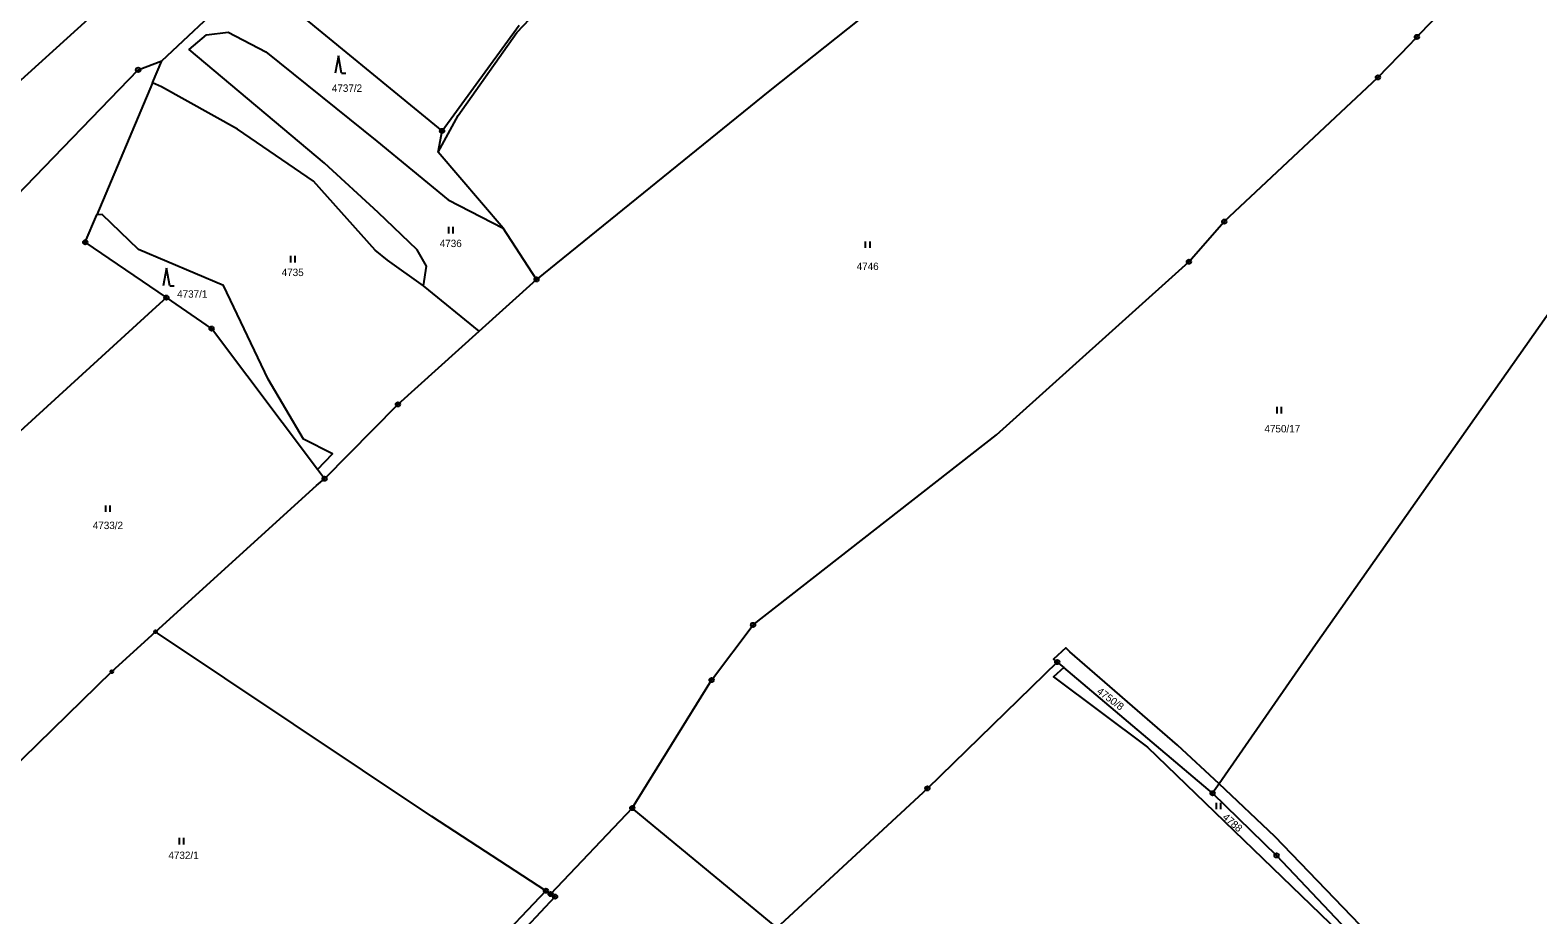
# Model space of a CAD drawing. Extents: x -644096 to -634268, y -1141430 to -1133463.
# Drawn here: x -638100.7 to -637753.9, y -1137978.7 to -1137775.3 of the extents above; entities that cross this region are included whole.
import ezdxf

# ---------------------------------------------------------------- set-up
doc = ezdxf.new("R2010")
doc.units = 0
for name, color, linetype in [('_CIVIL_CONSTRUCTION', 7, 'Continuous'), ('spodek_zarez', 7, 'Continuous'), ('svrsek_osa_sjezdy', 7, 'Continuous'), ('svrsek_osa_terminal_VRT', 7, 'Continuous'), ('svrsek_osa_VRT', 7, 'Continuous'), ('terminal_VRT', 7, 'Continuous')]:
    doc.layers.add(name, color=color, linetype=linetype)

msp = doc.modelspace()

# ---------------------------------------------------------------- linework, layer by layer
at = {"layer": '_CIVIL_CONSTRUCTION'}
for centre, radius in [((-637781.73, -1137776.83), 0.5), ((-637781.73, -1137776.83), 0.0303), ((-638075.82, -1137784.41), 0.5), ((-638075.82, -1137784.41), 0.0303), ((-637790.69, -1137786.16), 0.5), ((-637790.69, -1137786.16), 0.0303), ((-638005.92, -1137798.45), 0.5), ((-638005.92, -1137798.45), 0.0303), ((-637826.05, -1137819.3), 0.5), ((-637826.05, -1137819.3), 0.0303), ((-638087.98, -1137824.05), 0.5), ((-638087.98, -1137824.05), 0.0303), ((-637834.15, -1137828.52), 0.5), ((-637834.15, -1137828.52), 0.0303), ((-637984.19, -1137832.58), 0.5), ((-637984.19, -1137832.58), 0.0303), ((-638069.32, -1137836.76), 0.5), ((-638069.32, -1137836.76), 0.0303), ((-638058.94, -1137843.9), 0.5), ((-638058.94, -1137843.9), 0.0303), ((-638016.08, -1137861.32), 0.5), ((-638016.08, -1137861.32), 0.0303), ((-638032.93, -1137878.42), 0.5), ((-638032.93, -1137878.42), 0.0303), ((-638071.84, -1137913.57), 0.335), ((-638071.84, -1137913.57), 0.0203), ((-637934.39, -1137912), 0.5), ((-637934.39, -1137912), 0.0303), ((-637864.44, -1137920.56), 0.5), ((-637864.44, -1137920.56), 0.0303), ((-638081.9, -1137922.74), 0.335), ((-638081.9, -1137922.74), 0.0203), ((-637943.93, -1137924.69), 0.5), ((-637943.93, -1137924.69), 0.0303), ((-637894.32, -1137949.59), 0.5), ((-637894.32, -1137949.59), 0.0303), ((-637828.73, -1137950.71), 0.5), ((-637828.73, -1137950.71), 0.0303), ((-637962.18, -1137954.12), 0.5), ((-637962.18, -1137954.12), 0.0303), ((-637814.02, -1137965.01), 0.5), ((-637814.02, -1137965.01), 0.0303), ((-637982.05, -1137973.12), 0.5), ((-637982.05, -1137973.12), 0.0303), ((-637980.97, -1137973.89), 0.5), ((-637980.97, -1137973.89), 0.0303), ((-637979.93, -1137974.46), 0.5), ((-637979.93, -1137974.46), 0.0303)]:
    msp.add_circle(centre, radius, dxfattribs=at)
at = {"layer": 'spodek_zarez'}
msp.add_circle((-638683.07, -1137056.85), 1378.08, dxfattribs=at)
at = {"layer": 'svrsek_osa_sjezdy'}
for p, q in [((-638029.78, -1137781.16), (-638030.53, -1137785.16)), ((-638029.03, -1137785.16), (-638029.78, -1137781.16)), ((-638029.03, -1137785.16), (-638028.03, -1137785.16)), ((-638004.35, -1137822.03), (-638004.35, -1137820.53)), ((-638003.35, -1137822.03), (-638003.35, -1137820.53)), ((-637908.51, -1137825.34), (-637908.51, -1137823.84)), ((-637907.51, -1137825.34), (-637907.51, -1137823.84)), ((-638040.7, -1137828.7), (-638040.7, -1137827.2)), ((-638039.7, -1137828.7), (-638039.7, -1137827.2)), ((-638069.32, -1137830.04), (-638070.07, -1137834.04)), ((-638068.57, -1137834.04), (-638069.32, -1137830.04)), ((-638068.57, -1137834.04), (-638067.57, -1137834.04)), ((-637813.89, -1137863.39), (-637813.89, -1137861.89)), ((-637812.89, -1137863.39), (-637812.89, -1137861.89)), ((-638083.26, -1137886.03), (-638083.26, -1137884.53)), ((-638082.26, -1137886.03), (-638082.26, -1137884.53)), ((-637827.84, -1137954.4), (-637827.84, -1137952.9)), ((-637826.84, -1137954.4), (-637826.84, -1137952.9)), ((-638066.35, -1137962.48), (-638066.35, -1137960.98)), ((-638065.35, -1137962.48), (-638065.35, -1137960.98))]:
    msp.add_line(p, q, dxfattribs=at)
at = {"layer": 'svrsek_osa_terminal_VRT'}
msp.add_arc((-642050.26, -1145189.6), 8802.25, 41.413152, 75.317049, dxfattribs=at)
at = {"layer": 'terminal_VRT'}
for p, q in [((-638070.41, -1137782.32), (-638049.47, -1137762.69)), ((-638005.92, -1137798.45), (-638049.47, -1137762.69)), ((-638005.92, -1137798.45), (-637988.2, -1137774.15)), ((-638072.53, -1137787.37), (-638070.41, -1137782.32)), ((-638072.53, -1137787.37), (-638085.33, -1137817.75)), ((-638006.82, -1137803.37), (-638005.92, -1137798.45)), ((-637991.84, -1137820.77), (-638006.82, -1137803.37)), ((-638084.13, -1137817.7), (-638085.33, -1137817.75)), ((-637984.19, -1137832.58), (-637991.84, -1137820.77)), ((-637997.36, -1137844.45), (-638010.23, -1137834.03)), ((-637997.36, -1137844.45), (-637984.19, -1137832.58)), ((-638032.93, -1137878.42), (-638034.56, -1137876.26)), ((-637864.44, -1137920.56), (-637862.97, -1137921.8)), ((-637828.73, -1137950.71), (-637862.97, -1137921.8)), ((-637827.24, -1137948.57), (-637828.73, -1137950.71)), ((-637962.18, -1137954.12), (-637980.97, -1137973.89)), ((-637928.87, -1137981.65), (-637962.18, -1137954.12)), ((-637980.97, -1137973.89), (-637982.05, -1137973.12))]:
    msp.add_line(p, q, dxfattribs=at)
for points in [[(-638006.82, -1137803.37), (-638002.23, -1137794.87), (-637988.73, -1137775.84), (-637972.37, -1137758.55), (-637957.21, -1137745.76), (-637949.24, -1137737.67), (-637937.14, -1137727.24), (-637932.04, -1137721.39), (-637919.33, -1137703.82), (-637896.82, -1137675.89)], [(-637829.55, -1137701.67), (-637841.52, -1137712.19), (-637863.49, -1137732.06), (-637897.44, -1137762.77), (-637930.53, -1137789.19), (-637984.19, -1137832.58)], [(-638155.19, -1137792.9), (-638130.11, -1137773.14), (-638094.81, -1137737.7), (-638070.31, -1137758.84), (-638083.26, -1137769.06), (-638110.21, -1137793.48), (-638123.3, -1137806.86), (-638148.05, -1137827.41)], [(-637962.18, -1137954.12), (-637943.93, -1137924.69), (-637934.39, -1137912), (-637878.43, -1137868.29), (-637834.15, -1137828.52), (-637826.05, -1137819.3), (-637790.69, -1137786.16), (-637783.32, -1137778.48), (-637782.28, -1137777.4), (-637781.73, -1137776.83), (-637759.9, -1137754.45)], [(-638010.23, -1137834.03), (-638009.5, -1137829.51), (-638011.65, -1137825.77), (-638020.59, -1137817.23), (-638032.97, -1137805.84), (-638064.06, -1137779.71), (-638060.09, -1137776.35), (-638055.12, -1137775.74), (-638046.44, -1137780.28), (-638020.96, -1137800.79), (-638004.56, -1137814.28), (-637991.84, -1137820.77)], [(-638135.2, -1137839.23), (-638130.81, -1137835.14), (-638116.79, -1137825.53), (-638103.8, -1137813.41), (-638075.82, -1137784.41), (-638070.41, -1137782.32)], [(-638010.23, -1137834.03), (-638018.45, -1137828.14), (-638021.35, -1137825.88), (-638035.53, -1137809.97), (-638053.01, -1137798.03), (-638070.47, -1137788.29), (-638072.53, -1137787.37)], [(-637733.88, -1137815.52), (-637805.04, -1137916.62), (-637827.24, -1137948.57)], [(-638069.32, -1137836.76), (-638087.98, -1137824.05), (-638085.33, -1137817.75)], [(-638034.56, -1137876.26), (-638031.15, -1137872.72), (-638037.77, -1137869.28), (-638045.95, -1137855.53), (-638056.2, -1137833.96), (-638075.72, -1137825.73), (-638084.13, -1137817.7)], [(-638069.32, -1137836.76), (-638071.74, -1137838.97), (-638150.42, -1137910.75), (-638156.41, -1137916.21), (-638160.35, -1137919.81)], [(-638034.56, -1137876.26), (-638058.94, -1137843.9), (-638069.32, -1137836.76)], [(-638032.93, -1137878.42), (-638016.08, -1137861.32), (-637997.36, -1137844.45)], [(-638071.84, -1137913.57), (-638034.77, -1137879.99), (-638032.93, -1137878.42)], [(-638109.14, -1137949.34), (-638081.9, -1137922.74), (-638071.84, -1137913.57)], [(-637982.05, -1137973.12), (-638008.28, -1137956.04), (-638071.84, -1137913.57)], [(-637827.24, -1137948.57), (-637836.76, -1137939.63), (-637861.55, -1137918.19), (-637862.51, -1137917.3), (-637865.28, -1137919.85), (-637864.44, -1137920.56)], [(-637864.44, -1137920.56), (-637894.32, -1137949.59), (-637928.17, -1137980.94)], [(-637862.97, -1137921.8), (-637865.33, -1137923.97), (-637843.66, -1137940.08), (-637797.28, -1137984.9), (-637780.61, -1138005.95), (-637766.57, -1138025.32)], [(-637763.44, -1138021.21), (-637764.3, -1138019.65), (-637773.2, -1138003.45), (-637814.4, -1137960.62), (-637827.24, -1137948.57)], [(-637828.73, -1137950.71), (-637814.02, -1137965.01), (-637789.75, -1137990.68), (-637780.39, -1138002.07), (-637766.57, -1138025.32)], [(-637982.05, -1137973.12), (-637994.88, -1137986.6), (-638003.54, -1137991.19), (-638019.38, -1137993.22)], [(-638002.05, -1137994.04), (-637993.12, -1137988.57), (-637979.93, -1137974.46), (-637980.97, -1137973.89)]]:
    msp.add_lwpolyline(points, dxfattribs=at)

# ---------------------------------------------------------------- texts
at = {"layer": 'svrsek_osa_VRT'}
for s, p in [('4737/2', (-638031.27, -1137789.47)), ('4736', (-638006.46, -1137825.16)), ('4735', (-638042.81, -1137831.82)), ('4746', (-637910.58, -1137830.44)), ('4737/1', (-638066.86, -1137836.79)), ('4750/17', (-637816.79, -1137867.76)), ('4733/2', (-638086.25, -1137889.98)), ('4732/1', (-638068.86, -1137965.82))]:
    msp.add_text(s, height=1.7, dxfattribs=at).set_placement(p)
for s, rotation, p in [('4750/8', 323, (-637855.49, -1137927.59)), ('4788', 319, (-637826.59, -1137956.44))]:
    msp.add_text(s, height=1.7, rotation=rotation, dxfattribs=at).set_placement(p)

doc.saveas('drawing.dxf')
